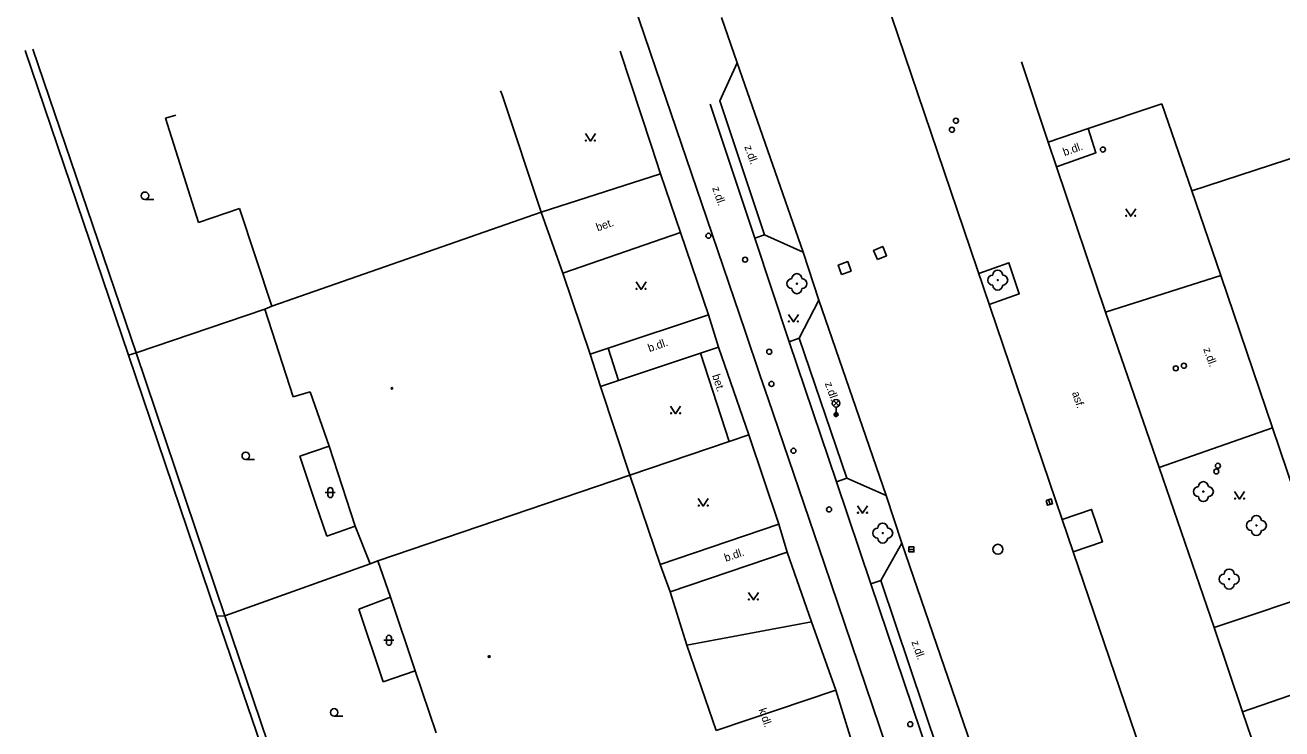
# Model space of a CAD drawing. Extents: x -599770 to -598493, y -1162076 to -1159209.
# Drawn here: x -598657 to -598594.2, y -1159369.2 to -1159334 of the extents above; entities that cross this region are included whole.
import ezdxf

# ---------------------------------------------------------------- set-up
doc = ezdxf.new("R2010")
doc.units = 0
doc.layers.add('Podklad', color=7, linetype='Continuous')

msp = doc.modelspace()

# ---------------------------------------------------------------- linework, layer by layer
at = {"layer": 'Podklad'}
for p, q in [((-598651.03, -1159342.758), (-598650.593, -1159342.758)), ((-598616.613, -1159353.07), (-598616.348, -1159352.805)), ((-598616.613, -1159352.805), (-598616.348, -1159353.07)), ((-598616.48, -1159353.125), (-598616.48, -1159353.5)), ((-598645.99, -1159355.747), (-598645.552, -1159355.747)), ((-598642.013, -1159357.398), (-598641.513, -1159357.398)), ((-598641.888, -1159357.273), (-598641.888, -1159357.523)), ((-598641.638, -1159357.273), (-598641.638, -1159357.523)), ((-598605.856, -1159357.75), (-598605.784, -1159357.99)), ((-598612.835, -1159360.24), (-598612.585, -1159360.24)), ((-598639.083, -1159364.778), (-598638.583, -1159364.778)), ((-598638.958, -1159364.653), (-598638.958, -1159364.903)), ((-598638.708, -1159364.653), (-598638.708, -1159364.903)), ((-598641.57, -1159368.567), (-598641.133, -1159368.567))]:
    msp.add_line(p, q, dxfattribs=at)
for points in [[(-598605.5, -1159357.81), (-598617.97, -1159321), (-598618.56, -1159319.25), (-598619.31, -1159317.04)], [(-598627.691, -1159329.755), (-598625.238, -1159336.962), (-598622.943, -1159343.706), (-598621.028, -1159349.334), (-598620.267, -1159351.571), (-598619.88, -1159352.709), (-598617.067, -1159360.975), (-598616.398, -1159362.941), (-598614.308, -1159369.082), (-598612.936, -1159373.114), (-598611.964, -1159375.972), (-598611.696, -1159376.757), (-598611.267, -1159378.018), (-598611.112, -1159378.475), (-598608.435, -1159386.342), (-598607.812, -1159388.17), (-598606.564, -1159391.838), (-598605.9, -1159393.789), (-598604.532, -1159397.808)], [(-598622.2, -1159333.66), (-598621.42, -1159335.93), (-598622.29, -1159337.83), (-598620.06, -1159344.52), (-598618.12, -1159345.39), (-598617.35, -1159347.78), (-598618.33, -1159349.69), (-598615.938, -1159356.676), (-598613.98, -1159357.54), (-598613.19, -1159359.92)], [(-598651.85, -1159350.54), (-598657.02, -1159335.32)], [(-598651.47, -1159350.41), (-598656.64, -1159335.25)], [(-598627.28, -1159335.35), (-598625.71, -1159340.09)], [(-598621.42, -1159335.93), (-598618.12, -1159345.39)], [(-598605.87, -1159339.89), (-598607.21, -1159335.87)], [(-598633.25, -1159337.32), (-598633.18, -1159337.53), (-598631.22, -1159343.39)], [(-598603.01, -1159348.39), (-598605.46, -1159341.12), (-598605.87, -1159339.89), (-598603.87, -1159339.21), (-598600.19, -1159337.97)], [(-598598.7, -1159342.32), (-598600.19, -1159337.97)], [(-598585.22, -1159337.93), (-598598.7, -1159342.32)], [(-598650.01, -1159338.7), (-598649.49, -1159338.55)], [(-598622.78, -1159338), (-598620.55, -1159344.69)], [(-598648.35, -1159343.9), (-598650.01, -1159338.7)], [(-598603.87, -1159339.21), (-598603.49, -1159340.42), (-598605.46, -1159341.12)], [(-598629.01, -1159339.465), (-598628.76, -1159339.84), (-598628.51, -1159339.465)], [(-598625.71, -1159340.09), (-598625.25, -1159341.48)], [(-598625.25, -1159341.48), (-598631.22, -1159343.39)], [(-598624.26, -1159344.41), (-598625.25, -1159341.48)], [(-598597.24, -1159346.55), (-598598.7, -1159342.32)], [(-598646.3, -1159343.21), (-598648.35, -1159343.9)], [(-598644.68, -1159348.08), (-598646.3, -1159343.21)], [(-598631.22, -1159343.39), (-598644.68, -1159348.08)], [(-598631.22, -1159343.39), (-598630.14, -1159346.43)], [(-598602, -1159343.215), (-598601.75, -1159343.59), (-598601.5, -1159343.215)], [(-598630.14, -1159346.43), (-598624.26, -1159344.41)], [(-598622.86, -1159348.52), (-598624.26, -1159344.41)], [(-598620.55, -1159344.69), (-598620.06, -1159344.52)], [(-598620.55, -1159344.69), (-598618.82, -1159349.86)], [(-598608.823, -1159348), (-598607.324, -1159347.46), (-598607.842, -1159345.916), (-598609.348, -1159346.451)], [(-598630.14, -1159346.43), (-598628.78, -1159350.49)], [(-598597.24, -1159346.55), (-598603.01, -1159348.39)], [(-598594.66, -1159354.17), (-598597.24, -1159346.55)], [(-598626.48, -1159346.875), (-598626.23, -1159347.25), (-598625.98, -1159346.875)], [(-598617.35, -1159347.78), (-598613.98, -1159357.54)], [(-598645.04, -1159348.24), (-598651.47, -1159350.41)], [(-598645.04, -1159348.24), (-598644.68, -1159348.08)], [(-598643.62, -1159352.61), (-598645.04, -1159348.24)], [(-598622.86, -1159348.52), (-598627.88, -1159350.19), (-598628.78, -1159350.49)], [(-598622.36, -1159350.13), (-598622.86, -1159348.52)], [(-598618.86, -1159348.495), (-598618.61, -1159348.87), (-598618.36, -1159348.495)], [(-598603.01, -1159348.39), (-598600.33, -1159356.14)], [(-598618.82, -1159349.86), (-598618.33, -1159349.69)], [(-598618.82, -1159349.86), (-598616.46, -1159356.86)], [(-598651.47, -1159350.41), (-598651.85, -1159350.54)], [(-598647.43, -1159363.57), (-598651.85, -1159350.54)], [(-598647.04, -1159363.55), (-598651.47, -1159350.41)], [(-598628.78, -1159350.49), (-598628.26, -1159352.1)], [(-598628.26, -1159352.1), (-598627.36, -1159351.8), (-598623.25, -1159350.43)], [(-598627.88, -1159350.19), (-598627.36, -1159351.8)], [(-598620.84, -1159354.52), (-598622.36, -1159350.13), (-598623.25, -1159350.43)], [(-598623.25, -1159350.43), (-598621.82, -1159354.85)], [(-598642.77, -1159352.37), (-598643.62, -1159352.61)], [(-598641.82, -1159355.08), (-598642.77, -1159352.37)], [(-598628.26, -1159352.1), (-598626.79, -1159356.52)], [(-598624.75, -1159353.085), (-598624.5, -1159353.46), (-598624.25, -1159353.085)], [(-598600.33, -1159356.14), (-598594.66, -1159354.17)], [(-598593.23, -1159358.4), (-598594.66, -1159354.17)], [(-598620.84, -1159354.52), (-598621.82, -1159354.85), (-598626.79, -1159356.52)], [(-598619.34, -1159358.98), (-598620.84, -1159354.52)], [(-598641.82, -1159355.08), (-598643.28, -1159355.57)], [(-598643.28, -1159355.57), (-598642.49, -1159357.97)], [(-598640.52, -1159359.07), (-598641.82, -1159355.08)], [(-598591.9, -1159362.24), (-598597.58, -1159364.14), (-598600.33, -1159356.14)], [(-598626.79, -1159356.52), (-598639.39, -1159360.81)], [(-598626.79, -1159356.52), (-598625.27, -1159360.99)], [(-598615.938, -1159356.676), (-598616.46, -1159356.86)], [(-598616.46, -1159356.86), (-598614.74, -1159361.96)], [(-598596.56, -1159357.345), (-598596.31, -1159357.72), (-598596.06, -1159357.345)], [(-598642.49, -1159357.97), (-598641.94, -1159359.57)], [(-598623.37, -1159357.695), (-598623.12, -1159358.07), (-598622.87, -1159357.695)], [(-598615.41, -1159358.055), (-598615.16, -1159358.43), (-598614.91, -1159358.055)], [(-598593.9, -1159391.77), (-598595.48, -1159387.15), (-598597.04, -1159382.59), (-598597.28, -1159381.89), (-598597.73, -1159380.57), (-598597.86, -1159380.19), (-598600.58, -1159372.23), (-598600.78, -1159371.65), (-598601.15, -1159370.57), (-598601.26, -1159370.23), (-598604.63, -1159360.36), (-598605.18, -1159358.75), (-598605.5, -1159357.81)], [(-598604.63, -1159360.36), (-598603.16, -1159359.857), (-598603.704, -1159358.235), (-598605.18, -1159358.75)], [(-598641.94, -1159359.57), (-598640.52, -1159359.07)], [(-598639.77, -1159360.95), (-598640.52, -1159359.07)], [(-598625.27, -1159360.99), (-598619.34, -1159358.98)], [(-598618.92, -1159360.37), (-598619.34, -1159358.98)], [(-598613.19, -1159359.92), (-598614.25, -1159361.79), (-598611.36, -1159370.36), (-598609.32, -1159371.18), (-598608.57, -1159373.37), (-598609.59, -1159375.25), (-598607.5, -1159381.54), (-598605.46, -1159382.43), (-598604.7, -1159384.65), (-598605.72, -1159386.7), (-598603.5, -1159392.94), (-598601.53, -1159393.89), (-598601.29, -1159394.59)], [(-598613.19, -1159359.92), (-598609.32, -1159371.18)], [(-598618.92, -1159360.37), (-598624.78, -1159362.35)], [(-598617.71, -1159363.85), (-598618.92, -1159360.37)], [(-598639.77, -1159360.95), (-598647.04, -1159363.55)], [(-598639.39, -1159360.81), (-598639.77, -1159360.95)], [(-598638.76, -1159362.63), (-598639.39, -1159360.81)], [(-598625.27, -1159360.99), (-598624.78, -1159362.35)], [(-598614.74, -1159361.96), (-598614.25, -1159361.79)], [(-598624.78, -1159362.35), (-598623.94, -1159365.02)], [(-598620.86, -1159362.385), (-598620.61, -1159362.76), (-598620.36, -1159362.385)], [(-598614.74, -1159361.96), (-598611.85, -1159370.53)], [(-598638.76, -1159362.63), (-598640.33, -1159363.22)], [(-598637.52, -1159366.31), (-598638.76, -1159362.63)], [(-598647.04, -1159363.55), (-598647.43, -1159363.57)], [(-598643.04, -1159376.43), (-598647.43, -1159363.57)], [(-598642.75, -1159376.19), (-598647.04, -1159363.55)], [(-598640.33, -1159363.22), (-598639.13, -1159366.86)], [(-598623.94, -1159365.02), (-598617.71, -1159363.85)], [(-598616.49, -1159367.27), (-598617.71, -1159363.85)], [(-598596.17, -1159368.35), (-598597.58, -1159364.14)], [(-598623.94, -1159365.02), (-598622.48, -1159369.28)], [(-598639.13, -1159366.86), (-598637.52, -1159366.31)], [(-598636.48, -1159369.4), (-598637.52, -1159366.31)], [(-598590.52, -1159366.41), (-598596.17, -1159368.35)], [(-598616.49, -1159367.27), (-598622.48, -1159369.28)], [(-598615.41, -1159370.77), (-598616.49, -1159367.27)], [(-598589.29, -1159388.43), (-598590.69, -1159384.34), (-598596.17, -1159368.35)]]:
    msp.add_lwpolyline(points, dxfattribs=at)
for points in [[(-598614.414, -1159345.757), (-598613.953, -1159345.564), (-598614.146, -1159345.103), (-598614.607, -1159345.296)], [(-598616.201, -1159346.5), (-598615.73, -1159346.331), (-598615.899, -1159345.86), (-598616.37, -1159346.029)], [(-598605.976, -1159357.786), (-598605.904, -1159358.026), (-598605.664, -1159357.954), (-598605.736, -1159357.714)], [(-598612.835, -1159360.365), (-598612.585, -1159360.365), (-598612.585, -1159360.115), (-598612.835, -1159360.115)]]:
    msp.add_lwpolyline(points, close=True, dxfattribs=at)
for centre, radius in [((-598610.69, -1159339.27), 0.125), ((-598610.49, -1159338.82), 0.125), ((-598628.985, -1159339.815), 0.025), ((-598628.535, -1159339.815), 0.025), ((-598603.14, -1159340.26), 0.125), ((-598651.03, -1159342.57), 0.188), ((-598601.975, -1159343.565), 0.025), ((-598601.525, -1159343.565), 0.025), ((-598622.86, -1159344.57), 0.125), ((-598621.03, -1159345.76), 0.125), ((-598608.4, -1159346.78), 0.025), ((-598626.455, -1159347.225), 0.025), ((-598626.005, -1159347.225), 0.025), ((-598618.44, -1159346.96), 0.025), ((-598618.835, -1159348.845), 0.025), ((-598618.385, -1159348.845), 0.025), ((-598619.82, -1159350.36), 0.125), ((-598599.5, -1159351.19), 0.125), ((-598599.09, -1159351.06), 0.125), ((-598638.68, -1159352.19), 0.045), ((-598638.68, -1159352.19), 0.0199), ((-598619.71, -1159351.97), 0.125), ((-598616.48, -1159352.938), 0.188), ((-598624.725, -1159353.435), 0.025), ((-598624.275, -1159353.435), 0.025), ((-598616.48, -1159353.5), 0.1), ((-598616.48, -1159353.5), 0.0723), ((-598616.48, -1159353.5), 0.0438), ((-598645.99, -1159355.56), 0.188), ((-598618.61, -1159355.31), 0.125), ((-598597.47, -1159356.34), 0.125), ((-598597.39, -1159356.06), 0.125), ((-598598.12, -1159357.35), 0.025), ((-598623.345, -1159358.045), 0.025), ((-598622.895, -1159358.045), 0.025), ((-598596.535, -1159357.695), 0.025), ((-598596.085, -1159357.695), 0.025), ((-598616.83, -1159358.24), 0.125), ((-598615.385, -1159358.405), 0.025), ((-598614.935, -1159358.405), 0.025), ((-598595.47, -1159359.04), 0.025), ((-598614.15, -1159359.42), 0.025), ((-598608.39, -1159360.23), 0.25), ((-598596.83, -1159361.72), 0.025), ((-598620.835, -1159362.735), 0.025), ((-598620.385, -1159362.735), 0.025), ((-598633.82, -1159365.59), 0.045), ((-598633.82, -1159365.59), 0.0199), ((-598641.57, -1159368.38), 0.188), ((-598612.77, -1159368.97), 0.125)]:
    msp.add_circle(centre, radius, dxfattribs=at)
for centre, radius, start, end in [((-598618.69, -1159346.96), 0.25, 90, 270), ((-598618.44, -1159346.71), 0.25, 0, 180), ((-598618.19, -1159346.96), 0.25, 270, 90), ((-598608.65, -1159346.78), 0.25, 90, 270), ((-598608.4, -1159346.53), 0.25, 0, 180), ((-598608.15, -1159346.78), 0.25, 270, 90), ((-598618.44, -1159347.21), 0.25, 180, 0), ((-598608.4, -1159347.03), 0.25, 180, 0), ((-598641.763, -1159357.273), 0.125, 0, 180), ((-598598.37, -1159357.35), 0.25, 90, 270), ((-598598.12, -1159357.1), 0.25, 0, 180), ((-598597.87, -1159357.35), 0.25, 270, 90), ((-598641.763, -1159357.523), 0.125, 180, 0), ((-598598.12, -1159357.6), 0.25, 180, 0), ((-598595.47, -1159358.79), 0.25, 0, 180), ((-598614.4, -1159359.42), 0.25, 90, 270), ((-598614.15, -1159359.17), 0.25, 0, 180), ((-598613.9, -1159359.42), 0.25, 270, 90), ((-598595.72, -1159359.04), 0.25, 90, 270), ((-598595.47, -1159359.29), 0.25, 180, 0), ((-598595.22, -1159359.04), 0.25, 270, 90), ((-598614.15, -1159359.67), 0.25, 180, 0), ((-598596.83, -1159361.47), 0.25, 0, 180), ((-598597.08, -1159361.72), 0.25, 90, 270), ((-598596.58, -1159361.72), 0.25, 270, 90), ((-598596.83, -1159361.97), 0.25, 180, 0), ((-598638.833, -1159364.653), 0.125, 0, 180), ((-598638.833, -1159364.903), 0.125, 180, 0)]:
    msp.add_arc(centre, radius, start, end, dxfattribs=at)

# ---------------------------------------------------------------- texts
for s, rotation, p in [('z.dl.', 289.58399, (-598621.07, -1159340.12)), ('b.dl.', 19.6894, (-598605.06, -1159340.59)), ('z.dl.', 289, (-598622.68, -1159342.18)), ('bet.', 19, (-598628.4, -1159344.35)), ('b.dl.', 19, (-598625.81, -1159350.38)), ('z.dl.', 289.93, (-598598.13, -1159350.23)), ('bet.', 287.93135, (-598622.68, -1159351.55)), ('z.dl.', 289.58399, (-598617.05, -1159351.94)), ('asf.', 288.22, (-598604.69, -1159352.41)), ('b.dl.', 19, (-598621.99, -1159360.86)), ('z.dl.', 289.58399, (-598612.72, -1159364.86)), ('k.dl.', 289, (-598620.36, -1159368.24))]:
    msp.add_text(s, height=0.4, rotation=rotation, dxfattribs=at).set_placement(p)

doc.saveas('drawing.dxf')
